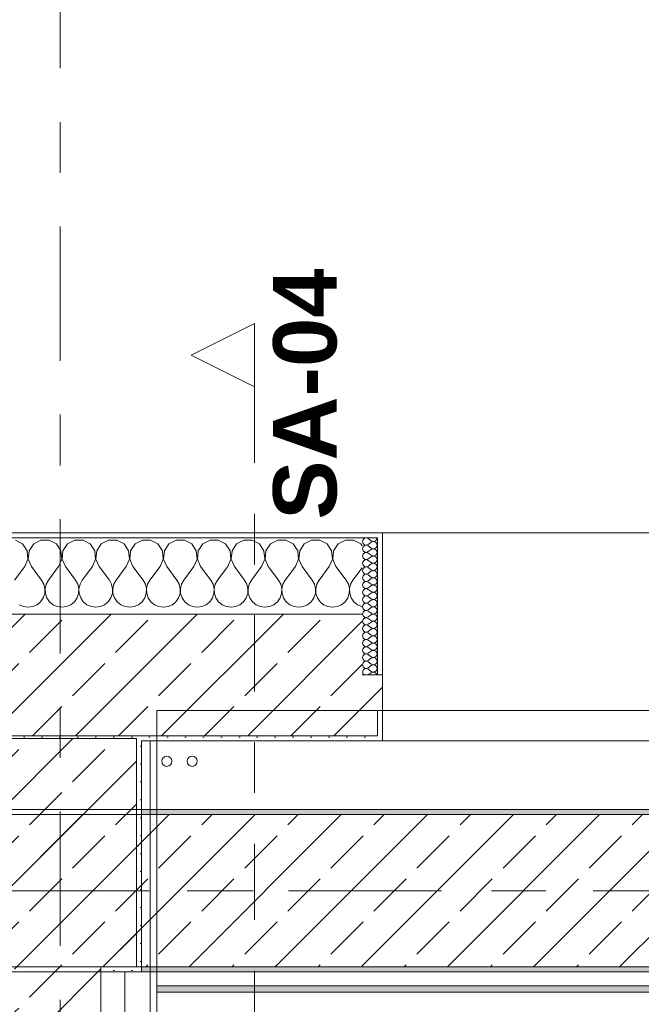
# Model space of a CAD drawing. Header units: metres. Extents: x -3.6 to 84.5, y -11 to 16.8.
# Tile 362 of 389: x 50.9 to 52.1, y 12.9 to 14.9. Entities that reach past the tile are written whole.
import ezdxf

# ---------------------------------------------------------------- set-up
doc = ezdxf.new("R2010")
doc.units = ezdxf.units.M
doc.header["$MEASUREMENT"] = 0
for name, pattern in [('Achse', [0.2, 0.1, -0.05, 0, -0.05]), ('Schnittlinie', [0.3, 0.15, -0.075, 0, -0.075]), ('Strichlinie doppelt', [0.546806, 0.264583, -0.105833, 0.070556, -0.105833]), ('Wipeout_Contour', [1, 0, -1])]:
    doc.linetypes.add(name, pattern=pattern)
for name, color, linetype in [('203 - Marker.Schnitt - Ausbaudetail SA', 7, 'Continuous'), ('451 - Universal.Achsen Raster', 7, 'Continuous'), ('604 - Struktur.Wand Aussen', 7, 'Continuous'), ('605 - Struktur.Wand Innen', 7, 'Continuous'), ('607 - Struktur.Stütze', 7, 'Continuous'), ('608 - Struktur.Träger', 7, 'Continuous'), ('801 - HKLSE.Heizung_ Klima_ Lüftung', 7, 'Continuous'), ('Neubau_606 - Struktur.Wand Innen Ausbau', 7, 'Continuous'), ('Neubau_653 - Abdeckung.TB Verkofferung', 7, 'Continuous')]:
    doc.layers.add(name, color=color, linetype=linetype)
doc.styles.add('ERSTELLTER_STIL_1', font='txt')
pattern_1 = [(45, (0, 0), (-0.01767767, 0.01767767), [0, -0.025])]
pattern_2 = [(45, (0, 0), (-0.08485281, 0.08485281), []), (45, (-0.04243, 0.04243), (-0.08485281, 0.08485281), [0.09, -0.03])]
pattern_3 = [(0, (0, 0), (0, 0.08660254), [0, -0.05]), (0, (0.025, 0.0433), (0, 0.08660254), [0, -0.05])]

# ---------------------------------------------------------------- blocks, each defined once
blk = doc.blocks.new('*X44')
at = {"layer": '604 - Struktur.Wand Aussen', "color": 7, "linetype": 'Continuous', "lineweight": 5}
for p, q in [((50.8558, 13.833), (50.8415, 13.8407)), ((50.8648, 13.8195), (50.8558, 13.833)), ((50.8776, 13.833), (50.8686, 13.8195)), ((50.8919, 13.8407), (50.8776, 13.833)), ((50.9081, 13.8407), (50.8919, 13.8407)), ((50.9224, 13.833), (50.9081, 13.8407)), ((50.9314, 13.8195), (50.9224, 13.833)), ((50.9442, 13.833), (50.9352, 13.8195)), ((50.9585, 13.8407), (50.9442, 13.833)), ((50.9748, 13.8407), (50.9585, 13.8407)), ((50.9891, 13.833), (50.9748, 13.8407)), ((50.9981, 13.8195), (50.9891, 13.833)), ((51.0109, 13.833), (51.0019, 13.8195)), ((51.0252, 13.8407), (51.0109, 13.833)), ((51.0415, 13.8407), (51.0252, 13.8407)), ((51.0558, 13.833), (51.0415, 13.8407)), ((51.0648, 13.8195), (51.0558, 13.833)), ((51.0776, 13.833), (51.0686, 13.8195)), ((51.0919, 13.8407), (51.0776, 13.833)), ((51.1081, 13.8407), (51.0919, 13.8407)), ((51.1224, 13.833), (51.1081, 13.8407)), ((51.1314, 13.8195), (51.1224, 13.833)), ((51.1442, 13.833), (51.1352, 13.8195)), ((51.1585, 13.8407), (51.1442, 13.833)), ((51.1748, 13.8407), (51.1585, 13.8407)), ((51.1891, 13.833), (51.1748, 13.8407)), ((51.1981, 13.8195), (51.1891, 13.833)), ((51.2109, 13.833), (51.2019, 13.8195)), ((51.2252, 13.8407), (51.2109, 13.833)), ((51.2415, 13.8407), (51.2252, 13.8407)), ((51.2558, 13.833), (51.2415, 13.8407)), ((51.2648, 13.8195), (51.2558, 13.833)), ((51.2776, 13.833), (51.2686, 13.8195)), ((51.2919, 13.8407), (51.2776, 13.833)), ((51.3081, 13.8407), (51.2919, 13.8407)), ((51.3224, 13.833), (51.3081, 13.8407)), ((51.3314, 13.8195), (51.3224, 13.833)), ((51.3442, 13.833), (51.3352, 13.8195)), ((51.3585, 13.8407), (51.3442, 13.833)), ((51.3748, 13.8407), (51.3585, 13.8407)), ((51.3891, 13.833), (51.3748, 13.8407)), ((51.3981, 13.8195), (51.3891, 13.833)), ((51.4109, 13.833), (51.4019, 13.8195)), ((51.4252, 13.8407), (51.4109, 13.833)), ((51.4415, 13.8407), (51.4252, 13.8407)), ((51.4558, 13.833), (51.4415, 13.8407)), ((51.4648, 13.8195), (51.4558, 13.833)), ((51.4776, 13.833), (51.4686, 13.8195)), ((51.4919, 13.8407), (51.4776, 13.833)), ((51.5081, 13.8407), (51.4919, 13.8407)), ((51.5224, 13.833), (51.5081, 13.8407)), ((51.525, 13.8291), (51.5224, 13.833)), ((50.8663, 13.8033), (50.8648, 13.8195)), ((50.8686, 13.8195), (50.867, 13.8033)), ((50.933, 13.8033), (50.9314, 13.8195)), ((50.9352, 13.8195), (50.9337, 13.8033)), ((50.9996, 13.8033), (50.9981, 13.8195)), ((51.0019, 13.8195), (51.0004, 13.8033)), ((51.0663, 13.8033), (51.0648, 13.8195)), ((51.0686, 13.8195), (51.067, 13.8033)), ((51.133, 13.8033), (51.1314, 13.8195)), ((51.1352, 13.8195), (51.1337, 13.8033)), ((51.1996, 13.8033), (51.1981, 13.8195)), ((51.2019, 13.8195), (51.2004, 13.8033)), ((51.2663, 13.8033), (51.2648, 13.8195)), ((51.2686, 13.8195), (51.267, 13.8033)), ((51.333, 13.8033), (51.3314, 13.8195)), ((51.3352, 13.8195), (51.3337, 13.8033)), ((51.3996, 13.8033), (51.3981, 13.8195)), ((51.4019, 13.8195), (51.4004, 13.8033)), ((51.4663, 13.8033), (51.4648, 13.8195)), ((51.4686, 13.8195), (51.467, 13.8033)), ((50.86, 13.7883), (50.8663, 13.8033)), ((50.867, 13.8033), (50.8733, 13.7883)), ((50.9267, 13.7883), (50.933, 13.8033)), ((50.9337, 13.8033), (50.94, 13.7883)), ((50.9933, 13.7883), (50.9996, 13.8033)), ((51.0004, 13.8033), (51.0067, 13.7883)), ((51.06, 13.7883), (51.0663, 13.8033)), ((51.067, 13.8033), (51.0733, 13.7883)), ((51.1267, 13.7883), (51.133, 13.8033)), ((51.1337, 13.8033), (51.14, 13.7883)), ((51.1933, 13.7883), (51.1996, 13.8033)), ((51.2004, 13.8033), (51.2067, 13.7883)), ((51.26, 13.7883), (51.2663, 13.8033)), ((51.267, 13.8033), (51.2733, 13.7883)), ((51.3267, 13.7883), (51.333, 13.8033)), ((51.3337, 13.8033), (51.34, 13.7883)), ((51.3933, 13.7883), (51.3996, 13.8033)), ((51.4004, 13.8033), (51.4067, 13.7883)), ((51.46, 13.7883), (51.4663, 13.8033)), ((51.467, 13.8033), (51.4733, 13.7883)), ((50.86, 13.7883), (50.84, 13.7617)), ((50.8733, 13.7883), (50.8933, 13.7617)), ((50.9267, 13.7883), (50.9067, 13.7617)), ((50.94, 13.7883), (50.96, 13.7617)), ((50.9933, 13.7883), (50.9733, 13.7617)), ((51.0067, 13.7883), (51.0267, 13.7617)), ((51.06, 13.7883), (51.04, 13.7617)), ((51.0733, 13.7883), (51.0933, 13.7617)), ((51.1267, 13.7883), (51.1067, 13.7617)), ((51.14, 13.7883), (51.16, 13.7617)), ((51.1933, 13.7883), (51.1733, 13.7617)), ((51.2067, 13.7883), (51.2267, 13.7617)), ((51.26, 13.7883), (51.24, 13.7617)), ((51.2733, 13.7883), (51.2933, 13.7617)), ((51.3267, 13.7883), (51.3067, 13.7617)), ((51.34, 13.7883), (51.36, 13.7617)), ((51.3933, 13.7883), (51.3733, 13.7617)), ((51.4067, 13.7883), (51.4267, 13.7617)), ((51.46, 13.7883), (51.44, 13.7617)), ((51.4733, 13.7883), (51.4933, 13.7617)), ((51.525, 13.7861), (51.5067, 13.7617)), ((50.8978, 13.7536), (50.8933, 13.7617)), ((50.8999, 13.7447), (50.8978, 13.7536)), ((50.9022, 13.7536), (50.9001, 13.7447)), ((50.9067, 13.7617), (50.9022, 13.7536)), ((50.9645, 13.7536), (50.96, 13.7617)), ((50.9665, 13.7447), (50.9645, 13.7536)), ((50.9689, 13.7536), (50.9668, 13.7447)), ((50.9733, 13.7617), (50.9689, 13.7536)), ((51.0311, 13.7536), (51.0267, 13.7617)), ((51.0332, 13.7447), (51.0311, 13.7536)), ((51.0355, 13.7536), (51.0335, 13.7447)), ((51.04, 13.7617), (51.0355, 13.7536)), ((51.0978, 13.7536), (51.0933, 13.7617)), ((51.0999, 13.7447), (51.0978, 13.7536)), ((51.1022, 13.7536), (51.1001, 13.7447)), ((51.1067, 13.7617), (51.1022, 13.7536)), ((51.1645, 13.7536), (51.16, 13.7617)), ((51.1665, 13.7447), (51.1645, 13.7536)), ((51.1689, 13.7536), (51.1668, 13.7447)), ((51.1733, 13.7617), (51.1689, 13.7536)), ((51.2311, 13.7536), (51.2267, 13.7617)), ((51.2332, 13.7447), (51.2311, 13.7536)), ((51.2355, 13.7536), (51.2335, 13.7447)), ((51.24, 13.7617), (51.2355, 13.7536)), ((51.2978, 13.7536), (51.2933, 13.7617)), ((51.2999, 13.7447), (51.2978, 13.7536)), ((51.3022, 13.7536), (51.3001, 13.7447)), ((51.3067, 13.7617), (51.3022, 13.7536)), ((51.3645, 13.7536), (51.36, 13.7617)), ((51.3665, 13.7447), (51.3645, 13.7536)), ((51.3689, 13.7536), (51.3668, 13.7447)), ((51.3733, 13.7617), (51.3689, 13.7536)), ((51.4311, 13.7536), (51.4267, 13.7617)), ((51.4332, 13.7447), (51.4311, 13.7536)), ((51.4355, 13.7536), (51.4335, 13.7447)), ((51.44, 13.7617), (51.4355, 13.7536)), ((51.4978, 13.7536), (51.4933, 13.7617)), ((51.4999, 13.7447), (51.4978, 13.7536)), ((51.5022, 13.7536), (51.5001, 13.7447)), ((51.5067, 13.7617), (51.5022, 13.7536)), ((50.8965, 13.7268), (50.8994, 13.7355)), ((50.8994, 13.7355), (50.8999, 13.7447)), ((50.9001, 13.7447), (50.9006, 13.7355)), ((50.9006, 13.7355), (50.9035, 13.7268)), ((50.9631, 13.7268), (50.9661, 13.7355)), ((50.9661, 13.7355), (50.9665, 13.7447)), ((50.9668, 13.7447), (50.9672, 13.7355)), ((50.9672, 13.7355), (50.9702, 13.7268)), ((51.0298, 13.7268), (51.0328, 13.7355)), ((51.0328, 13.7355), (51.0332, 13.7447)), ((51.0335, 13.7447), (51.0339, 13.7355)), ((51.0339, 13.7355), (51.0369, 13.7268)), ((51.0965, 13.7268), (51.0994, 13.7355)), ((51.0994, 13.7355), (51.0999, 13.7447)), ((51.1001, 13.7447), (51.1006, 13.7355)), ((51.1006, 13.7355), (51.1035, 13.7268)), ((51.1631, 13.7268), (51.1661, 13.7355)), ((51.1661, 13.7355), (51.1665, 13.7447)), ((51.1668, 13.7447), (51.1672, 13.7355)), ((51.1672, 13.7355), (51.1702, 13.7268)), ((51.2298, 13.7268), (51.2328, 13.7355)), ((51.2328, 13.7355), (51.2332, 13.7447)), ((51.2335, 13.7447), (51.2339, 13.7355)), ((51.2339, 13.7355), (51.2369, 13.7268)), ((51.2965, 13.7268), (51.2994, 13.7355)), ((51.2994, 13.7355), (51.2999, 13.7447)), ((51.3001, 13.7447), (51.3006, 13.7355)), ((51.3006, 13.7355), (51.3035, 13.7268)), ((51.3631, 13.7268), (51.3661, 13.7355)), ((51.3661, 13.7355), (51.3665, 13.7447)), ((51.3668, 13.7447), (51.3672, 13.7355)), ((51.3672, 13.7355), (51.3702, 13.7268)), ((51.4298, 13.7268), (51.4328, 13.7355)), ((51.4328, 13.7355), (51.4332, 13.7447)), ((51.4335, 13.7447), (51.4339, 13.7355)), ((51.4339, 13.7355), (51.4369, 13.7268)), ((51.4965, 13.7268), (51.4994, 13.7355)), ((51.4994, 13.7355), (51.4999, 13.7447)), ((51.5001, 13.7447), (51.5006, 13.7355)), ((51.5006, 13.7355), (51.5035, 13.7268)), ((50.8491, 13.7133), (50.8576, 13.7096)), ((50.8758, 13.7096), (50.8842, 13.7133)), ((50.8842, 13.7133), (50.8913, 13.7192)), ((50.8913, 13.7192), (50.8965, 13.7268)), ((50.9035, 13.7268), (50.9087, 13.7192)), ((50.9087, 13.7192), (50.9158, 13.7133)), ((50.9158, 13.7133), (50.9242, 13.7096)), ((50.9424, 13.7096), (50.9509, 13.7133)), ((50.9509, 13.7133), (50.9579, 13.7192)), ((50.9579, 13.7192), (50.9631, 13.7268)), ((50.9702, 13.7268), (50.9754, 13.7192)), ((50.9754, 13.7192), (50.9825, 13.7133)), ((50.9825, 13.7133), (50.9909, 13.7096)), ((51.0091, 13.7096), (51.0175, 13.7133)), ((51.0175, 13.7133), (51.0246, 13.7192)), ((51.0246, 13.7192), (51.0298, 13.7268)), ((51.0369, 13.7268), (51.0421, 13.7192)), ((51.0421, 13.7192), (51.0491, 13.7133)), ((51.0491, 13.7133), (51.0576, 13.7096)), ((51.0758, 13.7096), (51.0842, 13.7133)), ((51.0842, 13.7133), (51.0913, 13.7192)), ((51.0913, 13.7192), (51.0965, 13.7268)), ((51.1035, 13.7268), (51.1087, 13.7192)), ((51.1087, 13.7192), (51.1158, 13.7133)), ((51.1158, 13.7133), (51.1242, 13.7096)), ((51.1424, 13.7096), (51.1509, 13.7133)), ((51.1509, 13.7133), (51.1579, 13.7192)), ((51.1579, 13.7192), (51.1631, 13.7268)), ((51.1702, 13.7268), (51.1754, 13.7192)), ((51.1754, 13.7192), (51.1825, 13.7133)), ((51.1825, 13.7133), (51.1909, 13.7096)), ((51.2091, 13.7096), (51.2175, 13.7133)), ((51.2175, 13.7133), (51.2246, 13.7192)), ((51.2246, 13.7192), (51.2298, 13.7268)), ((51.2369, 13.7268), (51.2421, 13.7192)), ((51.2421, 13.7192), (51.2491, 13.7133)), ((51.2491, 13.7133), (51.2576, 13.7096)), ((51.2758, 13.7096), (51.2842, 13.7133)), ((51.2842, 13.7133), (51.2913, 13.7192)), ((51.2913, 13.7192), (51.2965, 13.7268)), ((51.3035, 13.7268), (51.3087, 13.7192)), ((51.3087, 13.7192), (51.3158, 13.7133)), ((51.3158, 13.7133), (51.3242, 13.7096)), ((51.3424, 13.7096), (51.3509, 13.7133)), ((51.3509, 13.7133), (51.3579, 13.7192)), ((51.3579, 13.7192), (51.3631, 13.7268)), ((51.3702, 13.7268), (51.3754, 13.7192)), ((51.3754, 13.7192), (51.3825, 13.7133)), ((51.3825, 13.7133), (51.3909, 13.7096)), ((51.4091, 13.7096), (51.4175, 13.7133)), ((51.4175, 13.7133), (51.4246, 13.7192)), ((51.4246, 13.7192), (51.4298, 13.7268)), ((51.4369, 13.7268), (51.4421, 13.7192)), ((51.4421, 13.7192), (51.4491, 13.7133)), ((51.4491, 13.7133), (51.4576, 13.7096)), ((51.4758, 13.7096), (51.4842, 13.7133)), ((51.4842, 13.7133), (51.4913, 13.7192)), ((51.4913, 13.7192), (51.4965, 13.7268)), ((51.5035, 13.7268), (51.5087, 13.7192)), ((51.5087, 13.7192), (51.5158, 13.7133)), ((51.5158, 13.7133), (51.5242, 13.7096)), ((50.8576, 13.7096), (50.8667, 13.7083)), ((50.8667, 13.7083), (50.8758, 13.7096)), ((50.9242, 13.7096), (50.9333, 13.7083)), ((50.9333, 13.7083), (50.9424, 13.7096)), ((50.9909, 13.7096), (51, 13.7083)), ((51, 13.7083), (51.0091, 13.7096)), ((51.0576, 13.7096), (51.0667, 13.7083)), ((51.0667, 13.7083), (51.0758, 13.7096)), ((51.1242, 13.7096), (51.1333, 13.7083)), ((51.1333, 13.7083), (51.1424, 13.7096)), ((51.1909, 13.7096), (51.2, 13.7083)), ((51.2, 13.7083), (51.2091, 13.7096)), ((51.2576, 13.7096), (51.2667, 13.7083)), ((51.2667, 13.7083), (51.2758, 13.7096)), ((51.3242, 13.7096), (51.3333, 13.7083)), ((51.3333, 13.7083), (51.3424, 13.7096)), ((51.3909, 13.7096), (51.4, 13.7083)), ((51.4, 13.7083), (51.4091, 13.7096)), ((51.4576, 13.7096), (51.4667, 13.7083)), ((51.4667, 13.7083), (51.4758, 13.7096)), ((51.5242, 13.7096), (51.525, 13.7095))]:
    blk.add_line(p, q, dxfattribs=at)
blk = doc.blocks.new('*X74')
at = {"layer": '604 - Struktur.Wand Aussen', "color": 7, "linetype": 'Continuous', "lineweight": 5}
for p, q in [((51.5268, 13.8416), (51.5257, 13.8379)), ((51.5257, 13.8379), (51.5268, 13.8341)), ((51.5297, 13.8442), (51.5268, 13.8416)), ((51.5268, 13.8341), (51.5297, 13.8315)), ((51.5297, 13.83), (51.5268, 13.8273)), ((51.5335, 13.845), (51.5297, 13.8442)), ((51.5297, 13.8315), (51.5335, 13.8307)), ((51.5335, 13.8307), (51.5297, 13.83)), ((51.5371, 13.8436), (51.5335, 13.845)), ((51.5335, 13.8307), (51.5371, 13.8321)), ((51.5371, 13.8293), (51.5335, 13.8307)), ((51.5371, 13.8436), (51.5429, 13.8393)), ((51.5371, 13.8321), (51.5429, 13.8364)), ((51.5371, 13.8293), (51.5429, 13.825)), ((51.5429, 13.8393), (51.5446, 13.8383)), ((51.5446, 13.8374), (51.5429, 13.8364)), ((51.5446, 13.8383), (51.5465, 13.8379)), ((51.5465, 13.8378), (51.5446, 13.8374)), ((51.5465, 13.8379), (51.5485, 13.838)), ((51.5485, 13.8377), (51.5465, 13.8378)), ((51.5485, 13.838), (51.5503, 13.8386)), ((51.5503, 13.8371), (51.5485, 13.8377)), ((51.5503, 13.8386), (51.552, 13.8397)), ((51.552, 13.836), (51.5503, 13.8371)), ((51.552, 13.8397), (51.5532, 13.8412)), ((51.5532, 13.8345), (51.552, 13.836)), ((51.5532, 13.8412), (51.554, 13.843)), ((51.554, 13.8327), (51.5532, 13.8345)), ((51.5532, 13.827), (51.554, 13.8288)), ((51.554, 13.843), (51.5543, 13.845)), ((51.5543, 13.8307), (51.554, 13.8327)), ((51.554, 13.8288), (51.5543, 13.8307)), ((51.5268, 13.8273), (51.5257, 13.8236)), ((51.5257, 13.8236), (51.5268, 13.8198)), ((51.5268, 13.813), (51.5257, 13.8093)), ((51.5257, 13.8093), (51.5268, 13.8055)), ((51.5268, 13.8198), (51.5297, 13.8172)), ((51.5297, 13.8157), (51.5268, 13.813)), ((51.5297, 13.8172), (51.5335, 13.8165)), ((51.5335, 13.8164), (51.5297, 13.8157)), ((51.5335, 13.8165), (51.5371, 13.8179)), ((51.5371, 13.815), (51.5335, 13.8164)), ((51.5371, 13.8179), (51.5429, 13.8221)), ((51.5371, 13.815), (51.5429, 13.8107)), ((51.5429, 13.825), (51.5446, 13.824)), ((51.5446, 13.8231), (51.5429, 13.8221)), ((51.5429, 13.8107), (51.5446, 13.8098)), ((51.5446, 13.8088), (51.5429, 13.8079)), ((51.5446, 13.824), (51.5465, 13.8236)), ((51.5465, 13.8235), (51.5446, 13.8231)), ((51.5446, 13.8098), (51.5465, 13.8093)), ((51.5465, 13.8093), (51.5446, 13.8088)), ((51.5465, 13.8236), (51.5485, 13.8237)), ((51.5485, 13.8234), (51.5465, 13.8235)), ((51.5465, 13.8093), (51.5485, 13.8094)), ((51.5485, 13.8092), (51.5465, 13.8093)), ((51.5485, 13.8237), (51.5503, 13.8243)), ((51.5503, 13.8228), (51.5485, 13.8234)), ((51.5485, 13.8094), (51.5503, 13.81)), ((51.5503, 13.8085), (51.5485, 13.8092)), ((51.5503, 13.8243), (51.552, 13.8254)), ((51.552, 13.8217), (51.5503, 13.8228)), ((51.5503, 13.81), (51.552, 13.8112)), ((51.552, 13.8074), (51.5503, 13.8085)), ((51.552, 13.8254), (51.5532, 13.827)), ((51.5532, 13.8202), (51.552, 13.8217)), ((51.552, 13.8112), (51.5532, 13.8127)), ((51.554, 13.8184), (51.5532, 13.8202)), ((51.5532, 13.8127), (51.554, 13.8145)), ((51.5543, 13.8164), (51.554, 13.8184)), ((51.554, 13.8145), (51.5543, 13.8164)), ((51.5268, 13.7988), (51.5257, 13.795)), ((51.5257, 13.795), (51.5268, 13.7912)), ((51.5268, 13.8055), (51.5297, 13.8029)), ((51.5297, 13.8014), (51.5268, 13.7988)), ((51.5268, 13.7912), (51.5297, 13.7886)), ((51.5297, 13.8029), (51.5335, 13.8022)), ((51.5335, 13.8021), (51.5297, 13.8014)), ((51.5335, 13.8022), (51.5371, 13.8036)), ((51.5371, 13.8007), (51.5335, 13.8021)), ((51.5335, 13.7879), (51.5371, 13.7893)), ((51.5371, 13.8036), (51.5429, 13.8079)), ((51.5371, 13.8007), (51.5429, 13.7964)), ((51.5371, 13.7893), (51.5429, 13.7936)), ((51.5429, 13.7964), (51.5446, 13.7955)), ((51.5446, 13.7945), (51.5429, 13.7936)), ((51.5446, 13.7955), (51.5465, 13.795)), ((51.5465, 13.795), (51.5446, 13.7945)), ((51.5465, 13.795), (51.5485, 13.7951)), ((51.5485, 13.7949), (51.5465, 13.795)), ((51.5485, 13.7951), (51.5503, 13.7958)), ((51.5503, 13.7942), (51.5485, 13.7949)), ((51.5503, 13.7958), (51.552, 13.7969)), ((51.552, 13.7931), (51.5503, 13.7942)), ((51.5532, 13.8059), (51.552, 13.8074)), ((51.552, 13.7969), (51.5532, 13.7984)), ((51.5532, 13.7916), (51.552, 13.7931)), ((51.554, 13.8041), (51.5532, 13.8059)), ((51.5532, 13.7984), (51.554, 13.8002)), ((51.554, 13.7898), (51.5532, 13.7916)), ((51.5543, 13.8021), (51.554, 13.8041)), ((51.554, 13.8002), (51.5543, 13.8021)), ((51.5543, 13.7879), (51.554, 13.7898)), ((51.5268, 13.7845), (51.5257, 13.7807)), ((51.5257, 13.7807), (51.5268, 13.777)), ((51.5268, 13.7702), (51.5257, 13.7664)), ((51.5297, 13.7871), (51.5268, 13.7845)), ((51.5268, 13.777), (51.5297, 13.7743)), ((51.5297, 13.7728), (51.5268, 13.7702)), ((51.5297, 13.7886), (51.5335, 13.7879)), ((51.5335, 13.7878), (51.5297, 13.7871)), ((51.5297, 13.7743), (51.5335, 13.7736)), ((51.5335, 13.7735), (51.5297, 13.7728)), ((51.5371, 13.7864), (51.5335, 13.7878)), ((51.5335, 13.7736), (51.5371, 13.775)), ((51.5371, 13.7721), (51.5335, 13.7735)), ((51.5371, 13.7864), (51.5429, 13.7821)), ((51.5371, 13.775), (51.5429, 13.7793)), ((51.5371, 13.7721), (51.5429, 13.7679)), ((51.5429, 13.7821), (51.5446, 13.7812)), ((51.5446, 13.7802), (51.5429, 13.7793)), ((51.5446, 13.7812), (51.5465, 13.7807)), ((51.5465, 13.7807), (51.5446, 13.7802)), ((51.5465, 13.7807), (51.5485, 13.7808)), ((51.5485, 13.7806), (51.5465, 13.7807)), ((51.5485, 13.7808), (51.5503, 13.7815)), ((51.5503, 13.78), (51.5485, 13.7806)), ((51.5503, 13.7815), (51.552, 13.7826)), ((51.552, 13.7788), (51.5503, 13.78)), ((51.552, 13.7826), (51.5532, 13.7841)), ((51.5532, 13.7773), (51.552, 13.7788)), ((51.552, 13.7683), (51.5532, 13.7698)), ((51.5532, 13.7841), (51.554, 13.7859)), ((51.554, 13.7755), (51.5532, 13.7773)), ((51.5532, 13.7698), (51.554, 13.7716)), ((51.554, 13.7859), (51.5543, 13.7879)), ((51.5543, 13.7736), (51.554, 13.7755)), ((51.554, 13.7716), (51.5543, 13.7736)), ((51.5257, 13.7664), (51.5268, 13.7627)), ((51.5268, 13.7559), (51.5257, 13.7521)), ((51.5257, 13.7521), (51.5268, 13.7484)), ((51.5268, 13.7627), (51.5297, 13.76)), ((51.5297, 13.7585), (51.5268, 13.7559)), ((51.5297, 13.76), (51.5335, 13.7593)), ((51.5335, 13.7593), (51.5297, 13.7585)), ((51.5335, 13.7593), (51.5371, 13.7607)), ((51.5371, 13.7579), (51.5335, 13.7593)), ((51.5371, 13.7607), (51.5429, 13.765)), ((51.5371, 13.7579), (51.5429, 13.7536)), ((51.5371, 13.7464), (51.5429, 13.7507)), ((51.5429, 13.7679), (51.5446, 13.7669)), ((51.5446, 13.766), (51.5429, 13.765)), ((51.5429, 13.7536), (51.5446, 13.7526)), ((51.5446, 13.7517), (51.5429, 13.7507)), ((51.5446, 13.7669), (51.5465, 13.7665)), ((51.5465, 13.7664), (51.5446, 13.766)), ((51.5446, 13.7526), (51.5465, 13.7522)), ((51.5465, 13.7521), (51.5446, 13.7517)), ((51.5465, 13.7665), (51.5485, 13.7666)), ((51.5485, 13.7663), (51.5465, 13.7664)), ((51.5465, 13.7522), (51.5485, 13.7523)), ((51.5485, 13.752), (51.5465, 13.7521)), ((51.5485, 13.7666), (51.5503, 13.7672)), ((51.5503, 13.7657), (51.5485, 13.7663)), ((51.5485, 13.7523), (51.5503, 13.7529)), ((51.5503, 13.7514), (51.5485, 13.752)), ((51.5503, 13.7672), (51.552, 13.7683)), ((51.552, 13.7646), (51.5503, 13.7657)), ((51.5503, 13.7529), (51.552, 13.754)), ((51.552, 13.7503), (51.5503, 13.7514)), ((51.5532, 13.763), (51.552, 13.7646)), ((51.552, 13.754), (51.5532, 13.7555)), ((51.5532, 13.7488), (51.552, 13.7503)), ((51.554, 13.7612), (51.5532, 13.763)), ((51.5532, 13.7555), (51.554, 13.7573)), ((51.5543, 13.7593), (51.554, 13.7612)), ((51.554, 13.7573), (51.5543, 13.7593)), ((51.5268, 13.7416), (51.5257, 13.7379)), ((51.5257, 13.7379), (51.5268, 13.7341)), ((51.5268, 13.7484), (51.5297, 13.7458)), ((51.5297, 13.7442), (51.5268, 13.7416)), ((51.5268, 13.7341), (51.5297, 13.7315)), ((51.5297, 13.7458), (51.5335, 13.745)), ((51.5335, 13.745), (51.5297, 13.7442)), ((51.5297, 13.7315), (51.5335, 13.7307)), ((51.5335, 13.7307), (51.5297, 13.73)), ((51.5335, 13.745), (51.5371, 13.7464)), ((51.5371, 13.7436), (51.5335, 13.745)), ((51.5335, 13.7307), (51.5371, 13.7321)), ((51.5371, 13.7293), (51.5335, 13.7307)), ((51.5371, 13.7436), (51.5429, 13.7393)), ((51.5371, 13.7321), (51.5429, 13.7364)), ((51.5429, 13.7393), (51.5446, 13.7383)), ((51.5446, 13.7374), (51.5429, 13.7364)), ((51.5446, 13.7383), (51.5465, 13.7379)), ((51.5465, 13.7378), (51.5446, 13.7374)), ((51.5465, 13.7379), (51.5485, 13.738)), ((51.5485, 13.7377), (51.5465, 13.7378)), ((51.5485, 13.738), (51.5503, 13.7386)), ((51.5503, 13.7371), (51.5485, 13.7377)), ((51.5503, 13.7386), (51.552, 13.7397)), ((51.552, 13.736), (51.5503, 13.7371)), ((51.552, 13.7397), (51.5532, 13.7412)), ((51.5532, 13.7345), (51.552, 13.736)), ((51.554, 13.747), (51.5532, 13.7488)), ((51.5532, 13.7412), (51.554, 13.743)), ((51.554, 13.7327), (51.5532, 13.7345)), ((51.5543, 13.745), (51.554, 13.747)), ((51.554, 13.743), (51.5543, 13.745)), ((51.5543, 13.7307), (51.554, 13.7327)), ((51.554, 13.7288), (51.5543, 13.7307)), ((51.5268, 13.7273), (51.5257, 13.7236)), ((51.5257, 13.7236), (51.5268, 13.7198)), ((51.5268, 13.713), (51.5257, 13.7093)), ((51.5297, 13.73), (51.5268, 13.7273)), ((51.5268, 13.7198), (51.5297, 13.7172)), ((51.5297, 13.7157), (51.5268, 13.713)), ((51.5297, 13.7172), (51.5335, 13.7165)), ((51.5335, 13.7164), (51.5297, 13.7157)), ((51.5335, 13.7165), (51.5371, 13.7179)), ((51.5371, 13.715), (51.5335, 13.7164)), ((51.5371, 13.7293), (51.5429, 13.725)), ((51.5371, 13.7179), (51.5429, 13.7221)), ((51.5371, 13.715), (51.5429, 13.7107)), ((51.5429, 13.725), (51.5446, 13.724)), ((51.5446, 13.7231), (51.5429, 13.7221)), ((51.5446, 13.724), (51.5465, 13.7236)), ((51.5465, 13.7235), (51.5446, 13.7231)), ((51.5465, 13.7236), (51.5485, 13.7237)), ((51.5485, 13.7234), (51.5465, 13.7235)), ((51.5485, 13.7237), (51.5503, 13.7243)), ((51.5503, 13.7228), (51.5485, 13.7234)), ((51.5503, 13.7243), (51.552, 13.7254)), ((51.552, 13.7217), (51.5503, 13.7228)), ((51.552, 13.7254), (51.5532, 13.727)), ((51.5532, 13.7202), (51.552, 13.7217)), ((51.552, 13.7112), (51.5532, 13.7127)), ((51.5532, 13.727), (51.554, 13.7288)), ((51.554, 13.7184), (51.5532, 13.7202)), ((51.5532, 13.7127), (51.554, 13.7145)), ((51.5543, 13.7164), (51.554, 13.7184)), ((51.554, 13.7145), (51.5543, 13.7164)), ((51.5257, 13.7093), (51.5268, 13.7055)), ((51.5268, 13.6988), (51.5257, 13.695)), ((51.5257, 13.695), (51.5268, 13.6912)), ((51.5268, 13.7055), (51.5297, 13.7029)), ((51.5297, 13.7014), (51.5268, 13.6988)), ((51.5297, 13.7029), (51.5335, 13.7022)), ((51.5335, 13.7021), (51.5297, 13.7014)), ((51.5335, 13.7022), (51.5371, 13.7036)), ((51.5371, 13.7007), (51.5335, 13.7021)), ((51.5371, 13.7036), (51.5429, 13.7079)), ((51.5371, 13.7007), (51.5429, 13.6964)), ((51.5371, 13.6893), (51.5429, 13.6936)), ((51.5429, 13.7107), (51.5446, 13.7098)), ((51.5446, 13.7088), (51.5429, 13.7079)), ((51.5429, 13.6964), (51.5446, 13.6955)), ((51.5446, 13.6945), (51.5429, 13.6936)), ((51.5446, 13.7098), (51.5465, 13.7093)), ((51.5465, 13.7093), (51.5446, 13.7088)), ((51.5446, 13.6955), (51.5465, 13.695)), ((51.5465, 13.695), (51.5446, 13.6945)), ((51.5465, 13.7093), (51.5485, 13.7094)), ((51.5485, 13.7092), (51.5465, 13.7093)), ((51.5465, 13.695), (51.5485, 13.6951)), ((51.5485, 13.6949), (51.5465, 13.695)), ((51.5485, 13.7094), (51.5503, 13.71)), ((51.5503, 13.7085), (51.5485, 13.7092)), ((51.5485, 13.6951), (51.5503, 13.6958)), ((51.5503, 13.6942), (51.5485, 13.6949)), ((51.5503, 13.71), (51.552, 13.7112)), ((51.552, 13.7074), (51.5503, 13.7085)), ((51.5503, 13.6958), (51.552, 13.6969)), ((51.552, 13.6931), (51.5503, 13.6942)), ((51.5532, 13.7059), (51.552, 13.7074)), ((51.552, 13.6969), (51.5532, 13.6984)), ((51.5532, 13.6916), (51.552, 13.6931)), ((51.554, 13.7041), (51.5532, 13.7059)), ((51.5532, 13.6984), (51.554, 13.7002)), ((51.5543, 13.7021), (51.554, 13.7041)), ((51.554, 13.7002), (51.5543, 13.7021)), ((51.5268, 13.6845), (51.5257, 13.6807)), ((51.5257, 13.6807), (51.5268, 13.677)), ((51.5268, 13.6912), (51.5297, 13.6886)), ((51.5297, 13.6871), (51.5268, 13.6845)), ((51.5268, 13.677), (51.5297, 13.6743)), ((51.5297, 13.6728), (51.5268, 13.6702)), ((51.5297, 13.6886), (51.5335, 13.6879)), ((51.5335, 13.6878), (51.5297, 13.6871)), ((51.5297, 13.6743), (51.5335, 13.6736)), ((51.5335, 13.6735), (51.5297, 13.6728)), ((51.5335, 13.6879), (51.5371, 13.6893)), ((51.5371, 13.6864), (51.5335, 13.6878)), ((51.5335, 13.6736), (51.5371, 13.675)), ((51.5371, 13.6721), (51.5335, 13.6735)), ((51.5371, 13.6864), (51.5429, 13.6821)), ((51.5371, 13.675), (51.5429, 13.6793)), ((51.5429, 13.6821), (51.5446, 13.6812)), ((51.5446, 13.6802), (51.5429, 13.6793)), ((51.5446, 13.6812), (51.5465, 13.6807)), ((51.5465, 13.6807), (51.5446, 13.6802)), ((51.5465, 13.6807), (51.5485, 13.6808)), ((51.5485, 13.6806), (51.5465, 13.6807)), ((51.5485, 13.6808), (51.5503, 13.6815)), ((51.5503, 13.68), (51.5485, 13.6806)), ((51.5503, 13.6815), (51.552, 13.6826)), ((51.552, 13.6788), (51.5503, 13.68)), ((51.552, 13.6826), (51.5532, 13.6841)), ((51.5532, 13.6773), (51.552, 13.6788)), ((51.554, 13.6898), (51.5532, 13.6916)), ((51.5532, 13.6841), (51.554, 13.6859)), ((51.554, 13.6755), (51.5532, 13.6773)), ((51.5543, 13.6879), (51.554, 13.6898)), ((51.554, 13.6859), (51.5543, 13.6879)), ((51.5543, 13.6736), (51.554, 13.6755)), ((51.554, 13.6716), (51.5543, 13.6736)), ((51.5268, 13.6702), (51.5257, 13.6664)), ((51.5257, 13.6664), (51.5268, 13.6627)), ((51.5268, 13.6559), (51.5257, 13.6521)), ((51.5268, 13.6627), (51.5297, 13.66)), ((51.5297, 13.6585), (51.5268, 13.6559)), ((51.5297, 13.66), (51.5335, 13.6593)), ((51.5335, 13.6593), (51.5297, 13.6585)), ((51.5335, 13.6593), (51.5371, 13.6607)), ((51.5371, 13.6579), (51.5335, 13.6593)), ((51.5371, 13.6721), (51.5429, 13.6679)), ((51.5371, 13.6607), (51.5429, 13.665)), ((51.5371, 13.6579), (51.5429, 13.6536)), ((51.5429, 13.6679), (51.5446, 13.6669)), ((51.5446, 13.666), (51.5429, 13.665)), ((51.5429, 13.6536), (51.5446, 13.6526)), ((51.5446, 13.6669), (51.5465, 13.6665)), ((51.5465, 13.6664), (51.5446, 13.666)), ((51.5465, 13.6665), (51.5485, 13.6666)), ((51.5485, 13.6663), (51.5465, 13.6664)), ((51.5485, 13.6666), (51.5503, 13.6672)), ((51.5503, 13.6657), (51.5485, 13.6663)), ((51.5503, 13.6672), (51.552, 13.6683)), ((51.552, 13.6646), (51.5503, 13.6657)), ((51.5503, 13.6529), (51.552, 13.654)), ((51.552, 13.6683), (51.5532, 13.6698)), ((51.5532, 13.663), (51.552, 13.6646)), ((51.552, 13.654), (51.5532, 13.6555)), ((51.5532, 13.6698), (51.554, 13.6716)), ((51.554, 13.6612), (51.5532, 13.663)), ((51.5532, 13.6555), (51.554, 13.6573)), ((51.5543, 13.6593), (51.554, 13.6612)), ((51.554, 13.6573), (51.5543, 13.6593)), ((51.5257, 13.6521), (51.5268, 13.6484)), ((51.5268, 13.6416), (51.5257, 13.6379)), ((51.5257, 13.6379), (51.5268, 13.6341)), ((51.5268, 13.6484), (51.5297, 13.6458)), ((51.5297, 13.6442), (51.5268, 13.6416)), ((51.5268, 13.6341), (51.5297, 13.6315)), ((51.5297, 13.6458), (51.5335, 13.645)), ((51.5335, 13.645), (51.5297, 13.6442)), ((51.5335, 13.645), (51.5371, 13.6464)), ((51.5371, 13.6436), (51.5335, 13.645)), ((51.5371, 13.6464), (51.5429, 13.6507)), ((51.5371, 13.6436), (51.5429, 13.6393)), ((51.5371, 13.6321), (51.5429, 13.6364)), ((51.5446, 13.6517), (51.5429, 13.6507)), ((51.5429, 13.6393), (51.5446, 13.6383)), ((51.5446, 13.6374), (51.5429, 13.6364)), ((51.5446, 13.6526), (51.5465, 13.6522)), ((51.5465, 13.6521), (51.5446, 13.6517)), ((51.5446, 13.6383), (51.5465, 13.6379)), ((51.5465, 13.6378), (51.5446, 13.6374)), ((51.5465, 13.6522), (51.5485, 13.6523)), ((51.5485, 13.652), (51.5465, 13.6521)), ((51.5465, 13.6379), (51.5485, 13.638)), ((51.5485, 13.6377), (51.5465, 13.6378)), ((51.5485, 13.6523), (51.5503, 13.6529)), ((51.5503, 13.6514), (51.5485, 13.652)), ((51.5485, 13.638), (51.5503, 13.6386)), ((51.5503, 13.6371), (51.5485, 13.6377)), ((51.552, 13.6503), (51.5503, 13.6514)), ((51.5503, 13.6386), (51.552, 13.6397)), ((51.552, 13.636), (51.5503, 13.6371)), ((51.5532, 13.6488), (51.552, 13.6503)), ((51.552, 13.6397), (51.5532, 13.6412)), ((51.5532, 13.6345), (51.552, 13.636)), ((51.554, 13.647), (51.5532, 13.6488)), ((51.5532, 13.6412), (51.554, 13.643)), ((51.554, 13.6327), (51.5532, 13.6345)), ((51.5543, 13.645), (51.554, 13.647)), ((51.554, 13.643), (51.5543, 13.645)), ((51.5268, 13.6273), (51.5257, 13.6236)), ((51.5257, 13.6236), (51.5268, 13.6198)), ((51.5297, 13.63), (51.5268, 13.6273)), ((51.5268, 13.6198), (51.5297, 13.6172)), ((51.5297, 13.6157), (51.5268, 13.613)), ((51.5297, 13.6315), (51.5335, 13.6307)), ((51.5335, 13.6307), (51.5297, 13.63)), ((51.5297, 13.6172), (51.5335, 13.6165)), ((51.5335, 13.6164), (51.5297, 13.6157)), ((51.5335, 13.6307), (51.5371, 13.6321)), ((51.5371, 13.6293), (51.5335, 13.6307)), ((51.5335, 13.6165), (51.5371, 13.6179)), ((51.5371, 13.615), (51.5335, 13.6164)), ((51.5371, 13.6293), (51.5429, 13.625)), ((51.5371, 13.6179), (51.5429, 13.6221)), ((51.5371, 13.615), (51.5429, 13.6107)), ((51.5429, 13.625), (51.5446, 13.624)), ((51.5446, 13.6231), (51.5429, 13.6221)), ((51.5446, 13.624), (51.5465, 13.6236)), ((51.5465, 13.6235), (51.5446, 13.6231)), ((51.5465, 13.6236), (51.5485, 13.6237)), ((51.5485, 13.6234), (51.5465, 13.6235)), ((51.5485, 13.6237), (51.5503, 13.6243)), ((51.5503, 13.6228), (51.5485, 13.6234)), ((51.5503, 13.6243), (51.552, 13.6254)), ((51.552, 13.6217), (51.5503, 13.6228)), ((51.552, 13.6254), (51.5532, 13.627)), ((51.5532, 13.6202), (51.552, 13.6217)), ((51.5532, 13.627), (51.554, 13.6288)), ((51.554, 13.6184), (51.5532, 13.6202)), ((51.5532, 13.6127), (51.554, 13.6145)), ((51.5543, 13.6307), (51.554, 13.6327)), ((51.554, 13.6288), (51.5543, 13.6307)), ((51.5543, 13.6164), (51.554, 13.6184)), ((51.554, 13.6145), (51.5543, 13.6164)), ((51.5268, 13.613), (51.5257, 13.6093)), ((51.5257, 13.6093), (51.5268, 13.6055)), ((51.5268, 13.5988), (51.5257, 13.595)), ((51.5257, 13.595), (51.5268, 13.5912)), ((51.5268, 13.6055), (51.5297, 13.6029)), ((51.5297, 13.6014), (51.5268, 13.5988)), ((51.5297, 13.6029), (51.5335, 13.6022)), ((51.5335, 13.6021), (51.5297, 13.6014)), ((51.5335, 13.6022), (51.5371, 13.6036)), ((51.5371, 13.6007), (51.5335, 13.6021)), ((51.5371, 13.6036), (51.5429, 13.6079)), ((51.5371, 13.6007), (51.5429, 13.5964)), ((51.5429, 13.6107), (51.5446, 13.6098)), ((51.5446, 13.6088), (51.5429, 13.6079)), ((51.5429, 13.5964), (51.5446, 13.5955)), ((51.5446, 13.6098), (51.5465, 13.6093)), ((51.5465, 13.6093), (51.5446, 13.6088)), ((51.5446, 13.5955), (51.5465, 13.595)), ((51.5465, 13.595), (51.5446, 13.5945)), ((51.5465, 13.6093), (51.5485, 13.6094)), ((51.5485, 13.6092), (51.5465, 13.6093)), ((51.5465, 13.595), (51.5485, 13.5951)), ((51.5485, 13.5949), (51.5465, 13.595)), ((51.5485, 13.6094), (51.5503, 13.61)), ((51.5503, 13.6085), (51.5485, 13.6092)), ((51.5485, 13.5951), (51.5503, 13.5958)), ((51.5503, 13.5942), (51.5485, 13.5949)), ((51.5503, 13.61), (51.552, 13.6112)), ((51.552, 13.6074), (51.5503, 13.6085)), ((51.5503, 13.5958), (51.552, 13.5969)), ((51.552, 13.6112), (51.5532, 13.6127)), ((51.5532, 13.6059), (51.552, 13.6074)), ((51.552, 13.5969), (51.5532, 13.5984)), ((51.554, 13.6041), (51.5532, 13.6059)), ((51.5532, 13.5984), (51.554, 13.6002)), ((51.5543, 13.6021), (51.554, 13.6041)), ((51.554, 13.6002), (51.5543, 13.6021)), ((51.5268, 13.5845), (51.5257, 13.5807)), ((51.5257, 13.5807), (51.5268, 13.577)), ((51.5268, 13.5912), (51.5297, 13.5886)), ((51.5297, 13.5871), (51.5268, 13.5845)), ((51.5268, 13.577), (51.5289, 13.575)), ((51.5297, 13.5886), (51.5335, 13.5879)), ((51.5335, 13.5878), (51.5297, 13.5871)), ((51.5335, 13.5879), (51.5371, 13.5893)), ((51.5371, 13.5864), (51.5335, 13.5878)), ((51.5371, 13.5893), (51.5429, 13.5936)), ((51.5371, 13.5864), (51.5429, 13.5821)), ((51.5371, 13.575), (51.5429, 13.5793)), ((51.5446, 13.5945), (51.5429, 13.5936)), ((51.5429, 13.5821), (51.5446, 13.5812)), ((51.5446, 13.5802), (51.5429, 13.5793)), ((51.5446, 13.5812), (51.5465, 13.5807)), ((51.5465, 13.5807), (51.5446, 13.5802)), ((51.5465, 13.5807), (51.5485, 13.5808)), ((51.5485, 13.5806), (51.5465, 13.5807)), ((51.5485, 13.5808), (51.5503, 13.5815)), ((51.5503, 13.58), (51.5485, 13.5806)), ((51.552, 13.5931), (51.5503, 13.5942)), ((51.5503, 13.5815), (51.552, 13.5826)), ((51.552, 13.5788), (51.5503, 13.58)), ((51.5532, 13.5916), (51.552, 13.5931)), ((51.552, 13.5826), (51.5532, 13.5841)), ((51.5532, 13.5773), (51.552, 13.5788)), ((51.554, 13.5898), (51.5532, 13.5916)), ((51.5532, 13.5841), (51.554, 13.5859)), ((51.554, 13.5755), (51.5532, 13.5773)), ((51.5543, 13.5879), (51.554, 13.5898)), ((51.554, 13.5859), (51.5543, 13.5879)), ((51.5541, 13.575), (51.554, 13.5755))]:
    blk.add_line(p, q, dxfattribs=at)

msp = doc.modelspace()

# ---------------------------------------------------------------- hatches: boundary and pattern name
at = {"layer": '604 - Struktur.Wand Aussen', "linetype": 'Continuous', "lineweight": 0, "true_color": 0x000000}
h = msp.add_hatch(dxfattribs=at)
h.set_pattern_fill('Verputz_0001', color=18, style=0, pattern_type=2)
h.set_pattern_definition(pattern_3)
h.paths.add_polyline_path([(50.262, 13.855), (50.262, 13.845), (51.555, 13.845), (51.555, 13.855)])
h = msp.add_hatch(dxfattribs=at)
h.set_pattern_fill('Verputz_0001', color=18, style=0, pattern_type=2)
h.set_pattern_definition(pattern_3)
h.paths.add_polyline_path([(51.555, 13.855), (51.555, 13.575), (51.565, 13.575), (51.565, 13.855)])
h = msp.add_hatch(dxfattribs=at)
h.set_pattern_fill('Beton__Stahlbeton_0001', color=18, style=0, pattern_type=2)
h.set_pattern_definition(pattern_2)
h.paths.add_polyline_path([(50.252, 13.695), (50.252, 13.61), (50.262, 13.61), (50.262, 13.455), (51.555, 13.455), (51.555, 13.505), (51.565, 13.505), (51.565, 13.575), (51.555, 13.575), (51.525, 13.575), (51.525, 13.695)])
h = msp.add_hatch(dxfattribs=at)
h.set_pattern_fill('Gips_0001', color=18, style=0, pattern_type=2)
h.set_pattern_definition(pattern_1)
h.paths.add_polyline_path([(51.555, 13.445), (51.565, 13.445), (51.565, 13.505), (51.555, 13.505)])
h = msp.add_hatch(dxfattribs=at)
h.set_pattern_fill('Gips_0001', color=18, style=0, pattern_type=2)
h.set_pattern_definition(pattern_1)
h.paths.add_polyline_path([(51.09, 13.455), (51.09, 13.445), (51.555, 13.445), (51.555, 13.455)])
at = {"layer": '605 - Struktur.Wand Innen', "linetype": 'Continuous', "lineweight": 0, "true_color": 0x000000}
h = msp.add_hatch(dxfattribs=at)
h.set_pattern_fill('Beton__Stahlbeton_0001', color=18, style=0, pattern_type=2)
h.set_pattern_definition(pattern_2)
h.paths.add_polyline_path([(50.84, 13), (50.84, 8.5), (51.01, 8.5), (51.01, 13)])
at = {"layer": '607 - Struktur.Stütze', "linetype": 'Continuous', "lineweight": 0, "true_color": 0x000000}
h = msp.add_hatch(dxfattribs=at)
h.set_pattern_fill('Gips_0001', color=18, style=0, pattern_type=2)
h.set_pattern_definition(pattern_1)
h.paths.add_polyline_path([(50.77, 13.455), (50.77, 13.445), (50.78, 13.445), (50.78, 13.45), (51.08, 13.45), (51.08, 13.445), (51.09, 13.445), (51.09, 13.455)])
h = msp.add_hatch(dxfattribs=at)
h.set_pattern_fill('Beton__Stahlbeton_0001', color=18, style=0, pattern_type=2)
h.set_pattern_definition(pattern_2)
h.paths.add_polyline_path([(50.78, 13), (51.08, 13), (51.08, 13.45), (50.78, 13.45)])
h = msp.add_hatch(dxfattribs=at)
h.set_pattern_fill('Gips_0001', color=18, style=0, pattern_type=2)
h.set_pattern_definition(pattern_1)
h.paths.add_polyline_path([(51.01, 12.99), (51.09, 12.99), (51.09, 13.445), (51.08, 13.445), (51.08, 13), (51.01, 13)])
at = {"layer": '608 - Struktur.Träger', "linetype": 'Continuous', "lineweight": 0, "true_color": 0x000000}
h = msp.add_hatch(dxfattribs=at)
h.set_pattern_fill('Gips_0001', color=18, style=0, pattern_type=2)
h.set_pattern_definition(pattern_1)
h.paths.add_polyline_path([(51.09, 13.31), (51.09, 13.3), (54.37, 13.3), (54.37, 13.31)])
h = msp.add_hatch(dxfattribs=at)
h.set_pattern_fill('Beton__Stahlbeton_0001', color=18, style=0, pattern_type=2)
h.set_pattern_definition(pattern_2)
h.paths.add_polyline_path([(50.78, 13), (51.09, 13), (54.37, 13), (54.69, 13), (57.97, 13), (58.29, 13), (61.57, 13), (61.88, 13), (61.88, 13.3), (61.57, 13.3), (58.29, 13.3), (57.97, 13.3), (54.69, 13.3), (54.37, 13.3), (51.09, 13.3), (50.78, 13.3)])
h = msp.add_hatch(dxfattribs=at)
h.set_pattern_fill('Gips_0001', color=18, style=0, pattern_type=2)
h.set_pattern_definition(pattern_1)
h.paths.add_polyline_path([(51.09, 13), (51.09, 12.99), (54.37, 12.99), (54.37, 13)])
at = {"layer": 'Neubau_606 - Struktur.Wand Innen Ausbau', "linetype": 'Continuous', "lineweight": 0, "true_color": 0x000000}
h = msp.add_hatch(dxfattribs=at)
h.set_pattern_fill('Gips_0001', color=18, style=0, pattern_type=2)
h.set_pattern_definition(pattern_1)
h.paths.add_polyline_path([(51.12, 12.7025), (51.12, 13.445), (51.1075, 13.445), (51.1075, 12.7025)])
at = {"layer": 'Neubau_653 - Abdeckung.TB Verkofferung', "linetype": 'Continuous', "lineweight": 0, "true_color": 0x000000}
h = msp.add_hatch(dxfattribs=at)
h.set_pattern_fill('Gips_0001', color=18, style=0, pattern_type=2)
h.set_pattern_definition(pattern_1)
h.paths.add_polyline_path([(51.12, 12.9505), (54.45, 12.9505), (54.45, 12.963), (51.12, 12.963)])

# ---------------------------------------------------------------- linework, layer by layer
at = {"layer": '203 - Marker.Schnitt - Ausbaudetail SA', "color": 7, "linetype": 'Schnittlinie', "lineweight": 13}
msp.add_line((51.313, 14.1425), (51.313, 12.663), dxfattribs=at)
at = {"layer": '451 - Universal.Achsen Raster', "color": 160, "linetype": 'Strichlinie doppelt', "lineweight": 9, "true_color": 0x3232ff}
for p, q in [((50.93, -10.585), (50.93, 16.355)), ((64.935, 13.15), (-3.175, 13.15))]:
    msp.add_line(p, q, dxfattribs=at)
at = {"layer": '604 - Struktur.Wand Aussen', "color": 7, "linetype": 'Continuous', "lineweight": 5}
for p, q in [((51.555, 13.855), (51.565, 13.855)), ((51.565, 13.855), (51.565, 13.845)), ((51.525, 13.845), (50.292, 13.845)), ((51.525, 13.845), (51.555, 13.845)), ((51.555, 13.575), (51.555, 13.845)), ((51.555, 13.845), (51.555, 13.575)), ((51.565, 13.845), (51.565, 13.705)), ((51.565, 13.705), (51.565, 13.695)), ((51.565, 13.695), (51.565, 13.575)), ((51.525, 13.575), (51.555, 13.575)), ((51.555, 13.575), (51.565, 13.575)), ((51.555, 13.505), (51.565, 13.505)), ((51.565, 13.505), (51.565, 13.455)), ((51.555, 13.445), (51.565, 13.445)), ((51.565, 13.455), (51.565, 13.445))]:
    msp.add_line(p, q, dxfattribs=at)
at = {"layer": '604 - Struktur.Wand Aussen', "color": 7, "linetype": 'Continuous', "lineweight": 13}
for p, q in [((53.965, 13.855), (51.565, 13.855)), ((51.525, 13.695), (50.292, 13.695)), ((51.565, 13.575), (51.565, 13.505)), ((51.555, 13.455), (51.555, 13.505)), ((50.262, 13.455), (51.555, 13.455)), ((51.565, 13.445), (53.965, 13.445))]:
    msp.add_line(p, q, dxfattribs=at)
at = {"layer": '604 - Struktur.Wand Aussen', "color": 7, "linetype": 'Continuous', "lineweight": 5, "flags": 128}
for points in [[(51.555, 13.855), (50.262, 13.855)], [(51.09, 13.445), (51.555, 13.445)]]:
    msp.add_lwpolyline(points, dxfattribs=at)
at = {"layer": '605 - Struktur.Wand Innen', "color": 7, "linetype": 'Continuous', "lineweight": 18, "flags": 128}
msp.add_lwpolyline([(51.01, 8.5), (51.01, 13)], dxfattribs=at)
at = {"layer": '607 - Struktur.Stütze', "color": 7, "linetype": 'Continuous', "lineweight": 13, "flags": 128}
msp.add_lwpolyline([(50.78, 13), (51.08, 13), (51.08, 13.45), (50.78, 13.45)], close=True, dxfattribs=at)
at = {"layer": '607 - Struktur.Stütze', "color": 7, "linetype": 'Continuous', "lineweight": 5, "flags": 128}
msp.add_lwpolyline([(51.01, 12.99), (51.09, 12.99), (51.09, 13.445)], dxfattribs=at)
at = {"layer": '608 - Struktur.Träger', "color": 7, "linetype": 'Continuous', "lineweight": 13}
for p, q in [((50.78, 13.31), (61.88, 13.31)), ((51.09, 13.3), (50.78, 13.3)), ((54.37, 13.3), (51.09, 13.3)), ((50.78, 12.99), (61.88, 12.99))]:
    msp.add_line(p, q, dxfattribs=at)
at = {"layer": '608 - Struktur.Träger', "color": 7, "linetype": 'Continuous', "lineweight": 5}
for p, q in [((51.09, 13.31), (51.09, 13.3)), ((54.37, 13.31), (51.09, 13.31)), ((51.09, 13), (51.09, 12.99)), ((54.37, 12.99), (51.09, 12.99))]:
    msp.add_line(p, q, dxfattribs=at)
at = {"layer": '608 - Struktur.Träger', "color": 7, "linetype": 'Achse', "lineweight": 9}
msp.add_line((50.78, 13.15), (61.88, 13.15), dxfattribs=at)
at = {"layer": '608 - Struktur.Träger', "color": 7, "linetype": 'Continuous', "lineweight": 13, "flags": 128}
msp.add_lwpolyline([(61.88, 13), (61.57, 13), (58.29, 13), (57.97, 13), (54.69, 13), (54.37, 13), (51.09, 13), (50.78, 13)], dxfattribs=at)
at = {"layer": '801 - HKLSE.Heizung_ Klima_ Lüftung', "color": 7, "linetype": 'Continuous', "lineweight": 5}
for centre in [(51.14, 13.405), (51.19, 13.405)]:
    msp.add_circle(centre, 0.01, dxfattribs=at)
at = {"layer": 'Neubau_606 - Struktur.Wand Innen Ausbau', "color": 1, "linetype": 'Continuous', "lineweight": 5}
msp.add_line((51.1075, 12.7525), (51.1075, 13.445), dxfattribs=at)
at = {"layer": 'Neubau_606 - Struktur.Wand Innen Ausbau', "color": 1, "linetype": 'Continuous', "lineweight": 5, "flags": 128}
for points in [[(51.12, 12.69), (51.12, 13.445)], [(51.0575, 12.99), (51.0575, 12.7525)]]:
    msp.add_lwpolyline(points, dxfattribs=at)
at = {"layer": 'Neubau_653 - Abdeckung.TB Verkofferung', "color": 1, "linetype": 'Continuous', "lineweight": 9}
for p, q in [((51.12, 13.505), (62.025, 13.505)), ((51.12, 12.9505), (51.12, 13.505)), ((51.12, 12.9505), (62.025, 12.9505))]:
    msp.add_line(p, q, dxfattribs=at)
at = {"layer": 'Neubau_653 - Abdeckung.TB Verkofferung', "color": 1, "linetype": 'Continuous', "lineweight": 5}
for p, q in [((54.45, 12.99), (51.12, 12.99)), ((54.45, 12.963), (51.12, 12.963)), ((54.45, 12.9505), (51.12, 12.9505))]:
    msp.add_line(p, q, dxfattribs=at)
at = {"layer": 'Neubau_653 - Abdeckung.TB Verkofferung', "color": 1, "linetype": 'Continuous', "lineweight": 5, "flags": 128}
msp.add_lwpolyline([(51.12, 12.99), (51.12, 12.963), (51.12, 12.9505)], dxfattribs=at)

# ---------------------------------------------------------------- block references
at = {"layer": '604 - Struktur.Wand Aussen', "color": 7, "lineweight": 18}
for name in ['*X44', '*X74']:
    msp.add_blockref(name, (0, 0), dxfattribs=at)

# ---------------------------------------------------------------- texts
at = {"layer": '203 - Marker.Schnitt - Ausbaudetail SA', "color": 7, "lineweight": 13, "insert": (51.4763, 13.8809), "char_height": 0.125, "attachment_point": 7, "rotation": 90, "style": 'ERSTELLTER_STIL_1'}
msp.add_mtext('\\A1;{\\pql;\\pt0;\\fArial|b1|i0|c0|p38;SA-04}', dxfattribs=at)

# ---------------------------------------------------------------- next in the draw order: wipeouts: each hides what was drawn before it
at = {"color": 254, "linetype": 'Wipeout_Contour', "lineweight": 0, "ltscale": 159.13028}
msp.add_wipeout([(51.313, 14.2675), (51.188, 14.205), (51.313, 14.1425)], dxfattribs=at).dxf.layer = '203 - Marker.Schnitt - Ausbaudetail SA'

# ---------------------------------------------------------------- next in the draw order: linework, layer by layer
at = {"layer": '203 - Marker.Schnitt - Ausbaudetail SA', "color": 7, "linetype": 'Continuous', "lineweight": 13, "flags": 128}
msp.add_lwpolyline([(51.313, 14.2675), (51.313, 14.1425), (51.188, 14.205)], close=True, dxfattribs=at)

doc.saveas('drawing.dxf')
